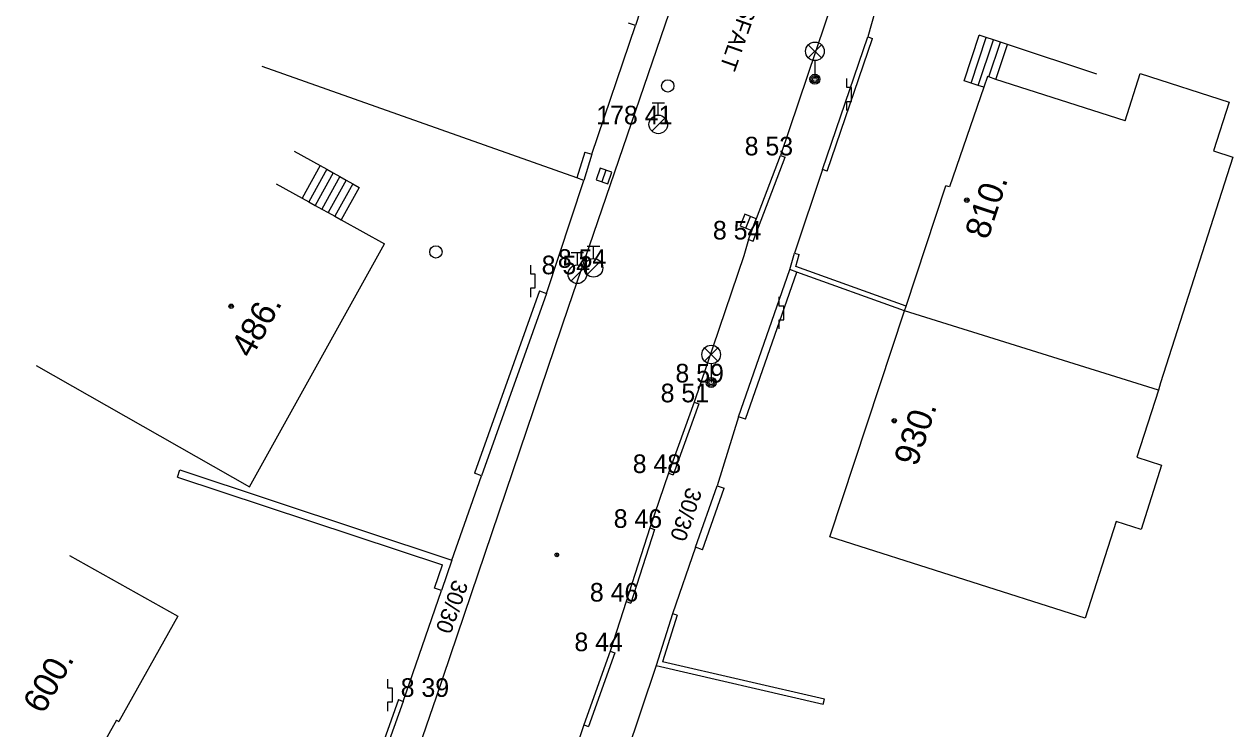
# Model space of a CAD drawing. Extents: x -538441 to -536770, y -1181008 to -1179809.
# Drawn here: x -538142.78 to -538094.08, y -1180740.05 to -1180711.65 of the extents above; entities that cross this region are included whole.
import ezdxf

# ---------------------------------------------------------------- set-up
doc = ezdxf.new("R2010")
doc.units = 0
for name, color, linetype in [('Vrstva 10', 7, 'Continuous'), ('Vrstva 11', 7, 'Continuous'), ('Vrstva 20', 7, 'Continuous'), ('Vrstva 24', 7, 'Continuous'), ('Vrstva 27', 7, 'Continuous'), ('Vrstva 28', 7, 'Continuous'), ('Vrstva 33', 7, 'Continuous'), ('Vrstva 39', 7, 'Continuous'), ('Vrstva 4', 7, 'Continuous'), ('Vrstva 40', 7, 'Continuous'), ('Vrstva 47', 7, 'Continuous'), ('Vrstva 5', 7, 'Continuous'), ('Vrstva 7', 7, 'Continuous'), ('Vrstva 8', 7, 'Continuous')]:
    doc.layers.add(name, color=color, linetype=linetype)

msp = doc.modelspace()

# ---------------------------------------------------------------- linework, layer by layer
at = {"layer": 'Vrstva 10'}
for p, q in [((-538108.73, -1180706.36), (-538112.31, -1180716.94)), ((-538113.59, -1180720.33), (-538112.31, -1180716.94)), ((-538115.79, -1180726.89), (-538116.82, -1180729.74)), ((-538116.82, -1180729.74), (-538117.57, -1180731.95)), ((-538117.57, -1180731.95), (-538118.53, -1180734.92)), ((-538118.53, -1180734.92), (-538119.17, -1180736.92)), ((-538119.17, -1180736.92), (-538120.23, -1180739.89)), ((-538137.64, -1180772.29), (-538126.17, -1180738.76)), ((-538120.23, -1180739.89), (-538128.06, -1180762.95))]:
    msp.add_line(p, q, dxfattribs=at)
for points in [[(-538126.17, -1180738.76), (-538120.85, -1180723.06), (-538111.88, -1180696.83)], [(-538113.59, -1180720.33), (-538113.79, -1180720.99), (-538115.79, -1180726.89)]]:
    msp.add_lwpolyline(points, dxfattribs=at)
at = {"layer": 'Vrstva 11'}
for p, q in [((-538104.91, -1180713.93), (-538104.3, -1180712.09)), ((-538104.625, -1180714.024), (-538104.015, -1180712.184)), ((-538104.34, -1180714.118), (-538103.73, -1180712.278)), ((-538103.911, -1180713.78), (-538103.445, -1180712.373)), ((-538103.628, -1180713.878), (-538103.16, -1180712.467)), ((-538112.31, -1180716.94), (-538112.122, -1180717.01)), ((-538130.851, -1180717.352), (-538131.58, -1180718.663)), ((-538113.402, -1180720.4), (-538112.122, -1180717.01)), ((-538130.588, -1180717.498), (-538131.317, -1180718.809)), ((-538130.326, -1180717.643), (-538131.055, -1180718.954)), ((-538130.064, -1180717.789), (-538130.793, -1180719.1)), ((-538129.802, -1180717.935), (-538130.531, -1180719.246)), ((-538129.54, -1180718.081), (-538130.269, -1180719.392)), ((-538129.278, -1180718.227), (-538130.007, -1180719.538)), ((-538113.59, -1180720.33), (-538113.402, -1180720.4)), ((-538115.601, -1180726.957), (-538116.631, -1180729.807)), ((-538115.79, -1180726.89), (-538115.601, -1180726.957)), ((-538116.82, -1180729.74), (-538116.631, -1180729.807)), ((-538117.379, -1180732.011), (-538118.339, -1180734.981)), ((-538117.57, -1180731.95), (-538117.379, -1180732.011)), ((-538118.53, -1180734.92), (-538118.339, -1180734.981)), ((-538119.17, -1180736.92), (-538118.981, -1180736.987)), ((-538118.981, -1180736.987), (-538120.041, -1180739.957)), ((-538120.23, -1180739.89), (-538120.041, -1180739.957))]:
    msp.add_line(p, q, dxfattribs=at)
for points in [[(-538099.554, -1180713.663), (-538103.16, -1180712.467), (-538103.445, -1180712.373), (-538103.73, -1180712.278), (-538104.015, -1180712.184), (-538104.3, -1180712.09)], [(-538104.118, -1180714.192), (-538104.34, -1180714.118), (-538104.625, -1180714.024), (-538104.91, -1180713.93)], [(-538131.9, -1180716.769), (-538130.851, -1180717.352), (-538130.588, -1180717.498), (-538130.326, -1180717.643), (-538130.064, -1180717.789), (-538129.802, -1180717.935), (-538129.54, -1180718.081), (-538129.278, -1180718.227)]]:
    msp.add_lwpolyline(points, dxfattribs=at)
at = {"layer": 'Vrstva 20'}
for radius in [0.075, 0.0204]:
    msp.add_circle((-538121.32, -1180733.04), radius, dxfattribs=at)
at = {"layer": 'Vrstva 24'}
for p, q in [((-538109.629, -1180714.209), (-538109.63, -1180713.841)), ((-538109.446, -1180714.21), (-538109.629, -1180714.209)), ((-538109.446, -1180714.762), (-538109.446, -1180714.21)), ((-538109.63, -1180715.13), (-538109.629, -1180714.762)), ((-538109.629, -1180714.762), (-538109.446, -1180714.762)), ((-538122.369, -1180721.729), (-538122.37, -1180721.361)), ((-538122.186, -1180721.73), (-538122.369, -1180721.729)), ((-538122.186, -1180722.282), (-538122.186, -1180721.73)), ((-538122.37, -1180722.65), (-538122.369, -1180722.282)), ((-538122.369, -1180722.282), (-538122.186, -1180722.282)), ((-538112.359, -1180723.009), (-538112.36, -1180722.641)), ((-538112.176, -1180723.01), (-538112.359, -1180723.009)), ((-538112.176, -1180723.562), (-538112.176, -1180723.01)), ((-538112.36, -1180723.93), (-538112.359, -1180723.562)), ((-538112.359, -1180723.562), (-538112.176, -1180723.562)), ((-538128.129, -1180738.409), (-538128.13, -1180738.041)), ((-538127.946, -1180738.41), (-538128.129, -1180738.409)), ((-538127.946, -1180738.962), (-538127.946, -1180738.41)), ((-538128.13, -1180739.33), (-538128.129, -1180738.962)), ((-538128.129, -1180738.962), (-538127.946, -1180738.962))]:
    msp.add_line(p, q, dxfattribs=at)
at = {"layer": 'Vrstva 27'}
for p, q in [((-538119.341, -1180717.533), (-538119.499, -1180718.007)), ((-538113.7, -1180719.871), (-538113.514, -1180719.407))]:
    msp.add_line(p, q, dxfattribs=at)
for points in [[(-538119.578, -1180717.454), (-538119.736, -1180717.928), (-538119.262, -1180718.086), (-538119.104, -1180717.612)], [(-538113.468, -1180719.964), (-538113.282, -1180719.5), (-538113.746, -1180719.314), (-538113.932, -1180719.778)]]:
    msp.add_lwpolyline(points, close=True, dxfattribs=at)
at = {"layer": 'Vrstva 28'}
for p, q in [((-538117.48, -1180714.815), (-538116.98, -1180714.815)), ((-538117.23, -1180715.315), (-538117.23, -1180714.815)), ((-538117.488, -1180715.962), (-538116.958, -1180715.432)), ((-538120.74, -1180720.855), (-538120.24, -1180720.855)), ((-538120.49, -1180721.355), (-538120.49, -1180720.855)), ((-538120.09, -1180720.595), (-538119.59, -1180720.595)), ((-538119.84, -1180721.095), (-538119.84, -1180720.595)), ((-538120.098, -1180721.742), (-538119.568, -1180721.212)), ((-538120.748, -1180722.002), (-538120.218, -1180721.472))]:
    msp.add_line(p, q, dxfattribs=at)
for centre, radius in [((-538116.85, -1180714.14), 0.25), ((-538117.23, -1180715.69), 0.375), ((-538126.19, -1180720.83), 0.25), ((-538120.49, -1180721.73), 0.375), ((-538119.84, -1180721.47), 0.375)]:
    msp.add_circle(centre, radius, dxfattribs=at)
at = {"layer": 'Vrstva 33'}
for p, q in [((-538111.185, -1180713.01), (-538110.655, -1180712.48)), ((-538111.185, -1180712.48), (-538110.655, -1180713.01)), ((-538110.92, -1180713.12), (-538110.92, -1180713.87)), ((-538115.365, -1180725.23), (-538114.835, -1180724.7)), ((-538115.365, -1180724.7), (-538114.835, -1180725.23)), ((-538115.1, -1180725.34), (-538115.1, -1180726.09))]:
    msp.add_line(p, q, dxfattribs=at)
for centre, radius in [((-538110.92, -1180712.745), 0.375), ((-538110.92, -1180713.87), 0.2), ((-538110.92, -1180713.87), 0.145), ((-538110.92, -1180713.87), 0.0876), ((-538115.1, -1180724.965), 0.375), ((-538115.1, -1180726.09), 0.2), ((-538115.1, -1180726.09), 0.145), ((-538115.1, -1180726.09), 0.0876)]:
    msp.add_circle(centre, radius, dxfattribs=at)
at = {"layer": 'Vrstva 39'}
for centre, radius in [((-538104.799, -1180718.744), 0.09), ((-538104.799, -1180718.744), 0.0398), ((-538134.442, -1180723.019), 0.09), ((-538134.442, -1180723.019), 0.0398), ((-538107.722, -1180727.632), 0.09), ((-538107.722, -1180727.632), 0.0398)]:
    msp.add_circle(centre, radius, dxfattribs=at)
at = {"layer": 'Vrstva 5'}
for p, q in [((-538098.42, -1180715.55), (-538097.81, -1180713.64)), ((-538097.81, -1180713.64), (-538094.23, -1180714.79)), ((-538094.23, -1180714.79), (-538094.86, -1180716.76)), ((-538094.86, -1180716.76), (-538094.08, -1180717.01)), ((-538094.08, -1180717.01), (-538096.99, -1180726.11)), ((-538105.497, -1180718.207), (-538105.64, -1180718.16)), ((-538133.7, -1180730.3), (-538128.26, -1180720.51)), ((-538110.321, -1180732.314), (-538107.31, -1180723.21)), ((-538097.08, -1180726.4), (-538107.31, -1180723.21)), ((-538142.3, -1180725.4), (-538133.7, -1180730.3)), ((-538096.99, -1180726.11), (-538097.08, -1180726.4)), ((-538097.08, -1180726.4), (-538097.95, -1180729.1)), ((-538097.95, -1180729.1), (-538096.95, -1180729.42)), ((-538096.95, -1180729.42), (-538097.78, -1180732.01)), ((-538098.78, -1180731.69), (-538100.03, -1180735.59)), ((-538097.78, -1180732.01), (-538098.78, -1180731.69)), ((-538100.03, -1180735.59), (-538110.321, -1180732.314)), ((-538140.95, -1180733.063), (-538136.59, -1180735.51)), ((-538136.59, -1180735.51), (-538138.97, -1180739.75)), ((-538139.067, -1180739.695), (-538141.36, -1180743.78)), ((-538139.067, -1180739.695), (-538138.97, -1180739.75))]:
    msp.add_line(p, q, dxfattribs=at)
for points in [[(-538103.97, -1180713.76), (-538104.118, -1180714.192), (-538105.497, -1180718.207)], [(-538098.42, -1180715.55), (-538103.628, -1180713.878), (-538103.911, -1180713.78), (-538103.97, -1180713.76)], [(-538132.631, -1180718.081), (-538131.58, -1180718.663), (-538131.317, -1180718.809), (-538131.055, -1180718.954), (-538130.793, -1180719.1), (-538130.531, -1180719.246), (-538130.269, -1180719.392), (-538130.007, -1180719.538), (-538128.26, -1180720.51)], [(-538107.31, -1180723.21), (-538107.247, -1180723.02), (-538105.64, -1180718.16)]]:
    msp.add_lwpolyline(points, dxfattribs=at)
at = {"layer": 'Vrstva 7'}
for p, q in [((-538110.421, -1180717.574), (-538108.601, -1180712.224)), ((-538120.513, -1180717.85), (-538133.193, -1180713.362)), ((-538120.197, -1180716.803), (-538120.513, -1180717.85)), ((-538113.717, -1180727.569), (-538111.648, -1180721.642)), ((-538122.012, -1180722.399), (-538124.642, -1180729.749)), ((-538136.6, -1180729.901), (-538125.93, -1180733.44)), ((-538115.447, -1180732.829), (-538114.577, -1180730.349)), ((-538126.244, -1180734.374), (-538125.93, -1180733.44)), ((-538116.469, -1180735.469), (-538117.055, -1180737.354)), ((-538110.538, -1180738.857), (-538117.055, -1180737.354)), ((-538127.698, -1180738.872), (-538130.945, -1180747.906))]:
    msp.add_line(p, q, dxfattribs=at)
for points in [[(-538116.015, -1180704.177), (-538115.73, -1180704.27), (-538118.15, -1180711.71), (-538118.435, -1180711.617)], [(-538110.421, -1180717.574), (-538110.61, -1180717.51), (-538108.79, -1180712.16), (-538108.601, -1180712.224)], [(-538120.197, -1180716.803), (-538119.91, -1180716.89), (-538120.23, -1180717.95), (-538120.513, -1180717.85)], [(-538107.31, -1180723.21), (-538111.648, -1180721.642), (-538111.93, -1180721.54), (-538111.74, -1180720.88), (-538111.548, -1180720.935)], [(-538107.247, -1180723.02), (-538111.686, -1180721.416), (-538111.548, -1180720.935)], [(-538113.717, -1180727.569), (-538114, -1180727.47), (-538111.93, -1180721.54)], [(-538122.012, -1180722.399), (-538121.73, -1180722.5), (-538124.36, -1180729.85), (-538124.642, -1180729.749)], [(-538136.6, -1180729.901), (-538136.506, -1180729.616), (-538125.55, -1180733.25)], [(-538115.447, -1180732.829), (-538115.73, -1180732.73), (-538114.86, -1180730.25), (-538114.577, -1180730.349)], [(-538125.55, -1180733.25), (-538125.96, -1180734.47), (-538126.244, -1180734.374)], [(-538116.469, -1180735.469), (-538116.66, -1180735.41), (-538117.31, -1180737.5)], [(-538117.31, -1180737.5), (-538110.583, -1180739.052), (-538110.538, -1180738.857)], [(-538127.698, -1180738.872), (-538127.51, -1180738.94), (-538130.82, -1180748.15)]]:
    msp.add_lwpolyline(points, dxfattribs=at)
at = {"layer": 'Vrstva 8'}
for p, q in [((-538108.49, -1180711.11), (-538108.79, -1180712.16)), ((-538119.91, -1180716.89), (-538118.15, -1180711.71)), ((-538121.73, -1180722.5), (-538120.23, -1180717.95)), ((-538110.61, -1180717.51), (-538111.74, -1180720.88)), ((-538114, -1180727.47), (-538114.86, -1180730.25)), ((-538125.55, -1180733.25), (-538124.36, -1180729.85)), ((-538115.73, -1180732.73), (-538116.66, -1180735.41)), ((-538127.51, -1180738.94), (-538125.96, -1180734.47)), ((-538117.31, -1180737.5), (-538118.74, -1180741.72))]:
    msp.add_line(p, q, dxfattribs=at)

# ---------------------------------------------------------------- texts
at = {"layer": 'Vrstva 4'}
for s, p in [('178 41 ', (-538119.73, -1180715.69)), (' 8 53', (-538114.029, -1180716.94)), (' 8 54', (-538115.309, -1180720.33)), (' 8 54', (-538121.559, -1180721.47)), (' 8 54', (-538122.209, -1180721.73)), (' 8 59', (-538116.819, -1180726.09)), (' 8 51', (-538117.415, -1180726.89)), (' 8 48', (-538118.539, -1180729.74)), (' 8 46', (-538119.306, -1180731.95)), (' 8 46', (-538120.266, -1180734.92)), (' 8 44', (-538120.889, -1180736.92)), (' 8 39', (-538127.889, -1180738.76))]:
    msp.add_text(s, height=0.75, dxfattribs=at).set_placement(p)
at = {"layer": 'Vrstva 40'}
for s, rotation, p in [('ASFALT', 250.6335, (-538113.673, -1180710.276)), ('30/30', 251.401, (-538116.072, -1180730.277)), ('30/30', 250.6296, (-538125.489, -1180733.997))]:
    msp.add_text(s, height=0.65, rotation=rotation, dxfattribs=at).set_placement(p)
at = {"layer": 'Vrstva 47'}
for s, rotation, p in [('810.', 71.7013, (-538103.95, -1180720.37)), ('486.', 60.9404, (-538133.63, -1180725.157)), ('930.', 71.6992, (-538106.811, -1180729.511)), ('600.', 60.6935, (-538142.014, -1180739.494))]:
    msp.add_text(s, height=1, rotation=rotation, dxfattribs=at).set_placement(p)

doc.saveas('drawing.dxf')
